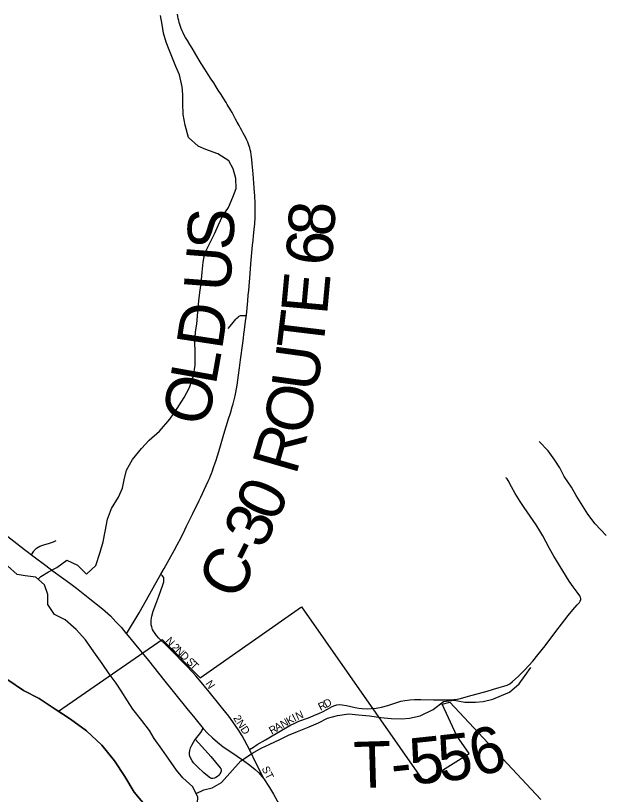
# Model space of a CAD drawing. Extents: x 1451455 to 1749751, y 218250 to 574981.
# Drawn here: x 1582136 to 1585962, y 276465 to 281516 of the extents above; entities that cross this region are included whole.
import ezdxf

# ---------------------------------------------------------------- set-up
doc = ezdxf.new("R2010")
doc.units = 0
for name, color, linetype in [('GM_X_City_Street', 7, 'Continuous'), ('GM_X_City_Street_Text', 7, 'Continuous'), ('GM_X_Corporation', 7, 'Continuous'), ('GM_X_County', 7, 'Continuous'), ('GM_X_County_Road', 7, 'Continuous'), ('GM_X_County_Road_Text', 7, 'Continuous'), ('GM_X_Major_River', 7, 'Continuous'), ('GM_X_Minor_River', 7, 'Continuous'), ('GM_X_Township', 7, 'Continuous'), ('GM_X_Township_Road', 7, 'Continuous'), ('GM_X_Township_Road_Text', 7, 'Continuous'), ('GM_X_Township_Subdivision', 7, 'Continuous'), ('GM_X_Township_Subdivision_Text', 7, 'Continuous'), ('GM_X_US_Route', 7, 'Continuous')]:
    doc.layers.add(name, color=color, linetype=linetype)

msp = doc.modelspace()

# ---------------------------------------------------------------- linework, layer by layer
at = {"layer": 'GM_X_City_Street'}
for points in [[(1583652.8, 276755.6), (1583605.3, 276844.6), (1583580.2, 276886.8), (1583561.6, 276913.7), (1583519.3, 276972), (1583480.7, 277020.9), (1583383.7, 277140.5), (1583306, 277233.6), (1583283.3, 277258.6)], [(1583652.8, 276755.6), (1583679.4, 276772.5), (1583704.3, 276788.4), (1583758, 276819.9), (1583800, 276844.6), (1583915.1, 276911.3), (1583946.9, 276927.9), (1583973.8, 276939.6), (1584028.9, 276960), (1584047.2, 276966.7), (1584071.2, 276976.8), (1584107.2, 276991.2), (1584127.4, 277001.1), (1584158.6, 277017.6), (1584189.7, 277035), (1584207.5, 277042.8), (1584219.9, 277046.2), (1584235.7, 277047.8), (1584254.5, 277046.4), (1584281.8, 277041), (1584339.1, 277028.9), (1584362.1, 277025.4)], [(1583302.2, 276822.6), (1583302.8, 276823.6), (1583337.2, 276865.9), (1583352.7, 276892.6)], [(1583302.2, 276822.6), (1583386.4, 276730.6), (1583403.4, 276710.7), (1583464.1, 276638), (1583467.2, 276632.3), (1583469.8, 276622.8), (1583470.1, 276616.2), (1583468.1, 276610.1), (1583461.9, 276598.5), (1583455.8, 276590.9), (1583445.9, 276582.2), (1583434.9, 276575), (1583426, 276571), (1583416.4, 276569.1), (1583406.6, 276569.4), (1583400.6, 276571.7), (1583392.3, 276576.8), (1583356.3, 276605.3), (1583315.9, 276643.6), (1583290.9, 276669.7), (1583281.1, 276682.8), (1583273.2, 276697.1), (1583267, 276712.3), (1583263.9, 276725), (1583263.6, 276734.8), (1583266.5, 276750.9), (1583271.1, 276766.6), (1583278.9, 276784.6), (1583290, 276804.6), (1583302.2, 276822.6)], [(1583748.5, 276563.3), (1583699.9, 276661.2), (1583652.8, 276755.6)]]:
    msp.add_lwpolyline(points, dxfattribs=at)
at = {"layer": 'GM_X_Corporation'}
msp.add_lwpolyline([(1582995.7, 276371.6), (1582905.6, 276479.9), (1582845.5, 276582.2), (1582777.5, 276682.5), (1582695.4, 276784.7), (1582595.3, 276877), (1582493.3, 276953.2), (1582413.8, 277004.1), (1583088.1, 277470.3), (1583333.4, 277220.7), (1583990.6, 277681.1), (1584784.6, 276547.1), (1585078.7, 276730.9), (1584998.9, 276844.8), (1584903, 277050.6), (1584953.2, 277063.8), (1585542.5, 276431.8)], dxfattribs=at)
at = {"layer": 'GM_X_County'}
msp.add_lwpolyline([(1582087, 277207.8), (1582187, 277139.7), (1582289.1, 277087.5), (1582393.2, 277017.3), (1582493.3, 276953.2), (1582595.3, 276877), (1582695.4, 276784.7), (1582777.5, 276682.5), (1582845.5, 276582.2), (1582905.6, 276479.9), (1582995.7, 276371.6)], dxfattribs=at)
at = {"layer": 'GM_X_County_Road'}
for points in [[(1583633.3, 279572), (1583633.4, 279573.6), (1583637.8, 279619.2), (1583642.6, 279666.5), (1583645.6, 279702.5), (1583648.2, 279732.1), (1583657.4, 279843.5), (1583662.5, 279906.5), (1583673.8, 280026.3), (1583677.3, 280056.7), (1583680.3, 280087.9), (1583683.8, 280128.3), (1583687.3, 280166.4), (1583689.5, 280206.4), (1583690.8, 280236.4), (1583691.2, 280268.9), (1583690.3, 280301), (1583687.3, 280344), (1583683.8, 280398.3), (1583677.3, 280489.4), (1583671.7, 280555), (1583668.6, 280582.3), (1583666.5, 280598.8), (1583663.8, 280616.1), (1583661.2, 280632.2), (1583658.2, 280645.7), (1583655.2, 280657.4), (1583651.7, 280669.6), (1583647.4, 280682.1), (1583641.7, 280695.9), (1583635.6, 280708.6), (1583628.7, 280722.9), (1583620.9, 280738.1), (1583612.6, 280754.2), (1583603.5, 280771.1), (1583595.3, 280786.7), (1583586.6, 280803.6), (1583574.4, 280825.4), (1583563.6, 280844.5), (1583554.5, 280861.4), (1583540.6, 280886.5), (1583529.7, 280905.2), (1583523.2, 280916.1), (1583515.4, 280929.1), (1583508.9, 280939.5), (1583501.5, 280951.7), (1583486.3, 280976.4), (1583468.9, 281004.2), (1583451.2, 281032.8), (1583438.1, 281053.2), (1583422.1, 281078.8), (1583405.6, 281104), (1583386.1, 281133.5), (1583363.5, 281168.2), (1583339.6, 281206), (1583320.5, 281238.1), (1583296.7, 281278.9), (1583281, 281304.9), (1583266.3, 281329.3), (1583251.5, 281353.6), (1583238.9, 281374.8), (1583230.7, 281389.1), (1583222.4, 281403.5), (1583215.9, 281416.9), (1583209.9, 281432.1), (1583205.5, 281444.7), (1583201.2, 281457.3), (1583197.3, 281471.2), (1583194.2, 281484.2), (1583191.2, 281497.7), (1583189.2, 281510.7), (1583186.9, 281524.1)], [(1583079.1, 277893.4), (1583099.7, 277929.7), (1583153.7, 278026.8), (1583164.5, 278047), (1583184.7, 278084.4), (1583207.2, 278128.1), (1583233.8, 278180.7), (1583245.3, 278204.2), (1583253.6, 278222.1), (1583268.2, 278251.4), (1583285.4, 278286.8), (1583295.6, 278307.4), (1583311.4, 278339.8), (1583327.5, 278372), (1583337.5, 278392.7), (1583360.3, 278439.9), (1583386.4, 278496.2), (1583393.9, 278513.7), (1583401.3, 278532.3), (1583407.5, 278547.1), (1583413, 278563.6), (1583418.6, 278579.7), (1583422.9, 278592.3), (1583429, 278610.1), (1583436.9, 278633.1), (1583445.9, 278660), (1583454.6, 278688.2), (1583465.9, 278725.5), (1583488.1, 278801.5), (1583517.9, 278900), (1583529.7, 278938.2), (1583541.7, 278978.1), (1583547.1, 278997.7), (1583551.9, 279015.5), (1583555.7, 279031.8), (1583560.1, 279051), (1583564.5, 279072.7), (1583568.8, 279095.8), (1583572.7, 279119.6), (1583577.5, 279150.9), (1583582.3, 279184.3), (1583588.8, 279232.1), (1583595.3, 279282.8), (1583609.6, 279391.4), (1583613.8, 279423.8), (1583617.4, 279450.8), (1583621.2, 279477.9), (1583626.5, 279517.2), (1583630.4, 279548), (1583633.3, 279572)], [(1582855.8, 277507.4), (1582936.9, 277643.1), (1582985, 277727.3), (1583028.5, 277804.6), (1583079.1, 277893.4)]]:
    msp.add_lwpolyline(points, dxfattribs=at)
at = {"layer": 'GM_X_Major_River'}
for points in [[(1582897.9, 277018.9), (1582862.6, 277071.5), (1582821.4, 277136.1), (1582788, 277186.6), (1582742.8, 277247.3), (1582697.7, 277314.1), (1582644.6, 277390.9), (1582589.6, 277467.8), (1582528.5, 277534.7), (1582457.2, 277597.8), (1582387.7, 277632.8), (1582346.5, 277697.4), (1582345.3, 277761.5), (1582324.1, 277823.9), (1582266.8, 277874.8), (1582198.8, 277881.7), (1582146.9, 277892.4), (1582083.6, 277947.4)], [(1583459.7, 276062.1), (1583383.2, 276185.1), (1583358, 276247.5), (1583340.9, 276313.8), (1583313.7, 276376.3), (1583318.6, 276448.3), (1583285.5, 276514.9), (1583222.2, 276571.8), (1583180.8, 276622.5), (1583129.7, 276693.3), (1583084.6, 276758), (1583035.5, 276828.8), (1583004.1, 276879.3), (1582954.9, 276944), (1582897.9, 277018.9)]]:
    msp.add_lwpolyline(points, dxfattribs=at)
at = {"layer": 'GM_X_Minor_River'}
for points in [[(1582283.2, 277860.2), (1582299.6, 277878.6), (1582350, 277908), (1582404.4, 277937.3), (1582469.1, 277984.5), (1582538.7, 277951.6), (1582596, 277892.8), (1582656.8, 277950), (1582685.9, 278035.7), (1582704.8, 278103.6), (1582717.6, 278169.5), (1582732.6, 278249.4), (1582759.5, 278319.1), (1582804.5, 278392.6), (1582829.2, 278450.4), (1582839.9, 278504.3), (1582856.7, 278568.1), (1582895.6, 278637.7), (1582952.6, 278709.1), (1583003.3, 278762.5), (1583070.1, 278821.6), (1583137.1, 278898.9), (1583184.1, 278968.3), (1583229, 279039.8), (1583263.8, 279103.4), (1583290.8, 279179.2), (1583301.7, 279249.1), (1583300.8, 279333.2), (1583299.6, 279399.3), (1583302.4, 279463.4), (1583311.1, 279517.3), (1583318, 279593.3), (1583325, 279665.3), (1583331.6, 279719.3), (1583340.4, 279781.3), (1583347.3, 279851.3), (1583354.1, 279917.3), (1583362.9, 279975.2), (1583399.8, 280048.8), (1583426.5, 280100.5), (1583453.3, 280158.3), (1583478, 280216), (1583516.7, 280271.6), (1583545.6, 280339.3), (1583566.3, 280395.1), (1583565.1, 280459.2), (1583547.9, 280521.5), (1583520.5, 280573.9), (1583449.1, 280618.9), (1583371.3, 280648), (1583319.6, 280668.7), (1583258.2, 280725.5), (1583235.2, 280806), (1583224.1, 280874.2), (1583221, 280948.3), (1583221.7, 281004.4), (1583216.3, 281054.5), (1583199.3, 281130.8), (1583175.9, 281185.2), (1583154.6, 281239.5), (1583133.3, 281293.9), (1583113.9, 281344.2), (1583096.6, 281402.5), (1583087.3, 281458.7), (1583076, 281516.9)], [(1585966.2, 278144.5), (1585895.1, 278219.6), (1585847.8, 278282.3), (1585804.7, 278350.9), (1585773.3, 278403.4), (1585741.9, 278457.9), (1585694.8, 278526.6), (1585665.5, 278583), (1585634.1, 278633.5), (1585590.8, 278694.2), (1585531.5, 278755)], [(1583307.7, 276470.3), (1583357.1, 276494.9), (1583411.3, 276508.2), (1583471.8, 276543.5), (1583597.7, 276682), (1583672.4, 276733.1), (1583728.9, 276764.4), (1583785.2, 276791.7), (1583849.7, 276820.8), (1583906.1, 276850.1), (1583964.4, 276873.4), (1584040.9, 276904.4), (1584101.3, 276929.7), (1584159.7, 276958.9), (1584224, 276978.1), (1584298.2, 276987.1), (1584360.2, 276982.3), (1584432.1, 276975.3), (1584506.1, 276964.4), (1584572, 276957.5), (1584642.1, 276954.5), (1584692.2, 276959.9), (1584760.4, 276975), (1584845, 277015.9), (1584911.7, 277067.1), (1584981.9, 277076.2), (1585049.8, 277063.3), (1585119.9, 277064.4), (1585170, 277067.7), (1585232.2, 277082.9), (1585288.6, 277106.2), (1585340.9, 277127.5), (1585403.6, 277182.8), (1585442.3, 277236.3), (1585479, 277287.9)]]:
    msp.add_lwpolyline(points, dxfattribs=at)
at = {"layer": 'GM_X_Township'}
msp.add_lwpolyline([(1582995.7, 276371.6), (1582905.6, 276479.9), (1582845.5, 276582.2), (1582777.5, 276682.5), (1582695.4, 276784.7), (1582595.3, 276877), (1582493.3, 276953.2), (1582393.2, 277017.3), (1582289.1, 277087.5), (1582187, 277139.7), (1582087, 277207.8)], dxfattribs=at)
at = {"layer": 'GM_X_Township_Road'}
for points in [[(1585777.8, 277777.2), (1585752.3, 277810.9), (1585726.8, 277848.9), (1585686.1, 277916), (1585627.2, 278010.7), (1585599.7, 278059.1), (1585574.8, 278105.3), (1585555.1, 278143.1), (1585537, 278174.3), (1585512.3, 278213), (1585434.2, 278326.4), (1585408.8, 278364.6), (1585376.2, 278417.6), (1585352.1, 278460.3), (1585331.4, 278501.1), (1585324.2, 278512), (1585319.7, 278516.9), (1585317.1, 278518.6)], [(1585022.4, 277087.5), (1585074.8, 277102.2), (1585194.3, 277135.2), (1585235.1, 277147.2), (1585272.8, 277157.7), (1585303.8, 277168.1), (1585324.8, 277174.5), (1585342.1, 277183.2), (1585359.5, 277197.2), (1585396.6, 277230.9), (1585439.4, 277272.3), (1585491, 277330.4), (1585524.5, 277370.3), (1585570.2, 277429.4), (1585641.2, 277522.5), (1585677.1, 277568.9), (1585720.4, 277625.6), (1585751.3, 277662.7), (1585779, 277694), (1585794.3, 277710.8), (1585799.1, 277719.3), (1585801.7, 277728.7), (1585802.1, 277735.2), (1585800.3, 277744.7), (1585795.9, 277753.4), (1585777.8, 277777.2)], [(1584362.1, 277025.4), (1584383.8, 277023.2), (1584420.7, 277021), (1584443, 277021.7), (1584474.8, 277025.2), (1584509.5, 277031.7), (1584549.8, 277042.3), (1584636.1, 277069.7), (1584661.5, 277075.3), (1584693.8, 277079.7), (1584723.1, 277081.3), (1584765.6, 277080.9), (1584847.3, 277077.7), (1584956.8, 277079.1)], [(1584956.8, 277079.1), (1584999.7, 277083.4), (1585022.4, 277087.5)]]:
    msp.add_lwpolyline(points, dxfattribs=at)
at = {"layer": 'GM_X_Township_Subdivision'}
for points in [[(1583514.8, 279487.1), (1583527.2, 279501), (1583547.1, 279525.5), (1583565.9, 279547.5), (1583571.9, 279553.6), (1583579.4, 279561.1), (1583583.2, 279564.1), (1583587, 279566.6), (1583591.2, 279568.6), (1583595.8, 279570.2), (1583600.6, 279571.2), (1583605.3, 279571.8), (1583614.3, 279571.9), (1583633.3, 279572)], [(1582238.9, 278019.9), (1582255.2, 278043.4), (1582257, 278046), (1582264.6, 278055.9), (1582271.7, 278062.5), (1582282.8, 278069.3), (1582294.5, 278074.7), (1582319.3, 278082.9), (1582357.1, 278094.3), (1582381.6, 278103.5), (1582399.2, 278112)], [(1583024.8, 277535.7), (1583022.2, 277543.9), (1583019.5, 277553.1), (1583016.8, 277565.9), (1583016, 277578.9), (1583016.7, 277595.3), (1583021.1, 277621.1), (1583029.5, 277652.9), (1583045.7, 277699.2), (1583065.7, 277751.1), (1583079, 277788), (1583091.9, 277825), (1583097.3, 277843.9), (1583098.2, 277855.7), (1583098.6, 277863.1), (1583096.9, 277871), (1583093, 277877), (1583088.2, 277882.7), (1583079.1, 277893.4)], [(1583283.3, 277258.6), (1583242.2, 277300.5), (1583147.4, 277399.6), (1583117.3, 277429.5), (1583065.2, 277478.9), (1583049.9, 277495.8), (1583036.4, 277514.3), (1583030.7, 277523.6), (1583024.8, 277535.7)]]:
    msp.add_lwpolyline(points, dxfattribs=at)
at = {"layer": 'GM_X_US_Route'}
for points in [[(1582033.7, 278177.6), (1582193.9, 278053), (1582212.5, 278039.5), (1582238.9, 278019.9), (1582257.2, 278006.2), (1582333.4, 277949.3), (1582380.3, 277913.3), (1582489.1, 277834.3), (1582530.4, 277802), (1582608.2, 277741.9), (1582700, 277667.9), (1582751.2, 277622.4), (1582787.6, 277585.1), (1582820.2, 277549.1), (1582852.3, 277511.4)], [(1582852.3, 277511.4), (1582855.8, 277507.4), (1582905.7, 277445.3)], [(1582905.7, 277445.3), (1582998.2, 277333.9), (1583095.3, 277210.7), (1583247.4, 277022.7), (1583299.1, 276959.4), (1583352.7, 276892.6), (1583381.6, 276862), (1583413.4, 276832.7), (1583445.2, 276804.9), (1583483.8, 276774.8), (1583531.9, 276740.9), (1583613.6, 276685.9), (1583655.9, 276654.6), (1583689.3, 276627.6), (1583711, 276607.1), (1583735.3, 276580.1), (1583748.5, 276563.3), (1583755.8, 276554.2), (1583775.5, 276524), (1583783.5, 276510.3)], [(1583783.5, 276510.3), (1583808.6, 276467.5), (1583855.8, 276380.8)]]:
    msp.add_lwpolyline(points, dxfattribs=at)

# ---------------------------------------------------------------- texts
at = {"layer": 'GM_X_City_Street_Text'}
for s, rotation, p in [('N', 303.6845, (1583365.3, 277184.2)), ('R', 26.7985, (1584114.6, 277006.9)), ('D', 27.947, (1584150.9, 277025.2)), ('N', 23.5875, (1583965.1, 276946.5)), ('2ND', 303.1126, (1583545.6, 276959.9)), ('N', 29.3762, (1583870.2, 276893.6)), ('K', 29.3762, (1583908.5, 276915.2)), ('I', 27.8456, (1583946.5, 276936.6)), ('R', 29.3736, (1583797.3, 276852.6)), ('A', 29.3774, (1583831.8, 276872.1)), ('ST', 296.5651, (1583731.1, 276633.2))]:
    msp.add_text(s, height=50, rotation=rotation, dxfattribs=at).set_placement(p)
at = {"layer": 'GM_X_County_Road_Text'}
for s, rotation, p in [('8', 86.5253, (1584200.6, 280079.3)), ('S', 86.9949, (1583546.3, 279991.1)), ('6', 85.1848, (1584184.5, 279887.5)), ('U', 85.6168, (1583525.6, 279720.1)), ('E', 84.7583, (1584156, 279569.6)), ('D', 81.3925, (1583474.8, 279343)), ('T', 83.1148, (1584128.1, 279337.5)), ('U', 82.153, (1584091.3, 279070.5)), ('L', 79.9091, (1583434.2, 279113.7)), ('O', 77.9931, (1583377.1, 278844.8)), ('O', 77.288, (1584028.3, 278785.6)), ('R', 73.8573, (1583954.9, 278529.9)), ('0', 65.974, (1583826.1, 278222.1)), ('3', 64.1969, (1583741.3, 278046.5)), ('C', 63.4424, (1583574.5, 277711.9)), ('-', 63.6066, (1583685.1, 277933.2))]:
    msp.add_text(s, height=300, rotation=rotation, dxfattribs=at).set_placement(p)
at = {"layer": 'GM_X_Township_Road_Text'}
for s, rotation, p in [('6', 14.8654, (1585122.5, 276576.7)), ('5', 6.1028, (1584705.9, 276527.3)), ('5', 6.4271, (1584891.5, 276547.1)), ('T', 1.677, (1584333.5, 276505.6)), ('-', 6.1978, (1584583.6, 276514))]:
    msp.add_text(s, height=300, rotation=rotation, dxfattribs=at).set_placement(p)
at = {"layer": 'GM_X_Township_Subdivision_Text'}
for s, rotation, p in [('N', 312.592, (1583104.8, 277458.1)), ('2', 314.3314, (1583144.7, 277414.9)), ('N', 315.8355, (1583167.2, 277391.8)), ('D', 315.9073, (1583198.9, 277361.1)), ('S', 315.9033, (1583239.9, 277321.3)), ('T', 315.9082, (1583265.2, 277296.8))]:
    msp.add_text(s, height=50, rotation=rotation, dxfattribs=at).set_placement(p)

doc.saveas('drawing.dxf')
